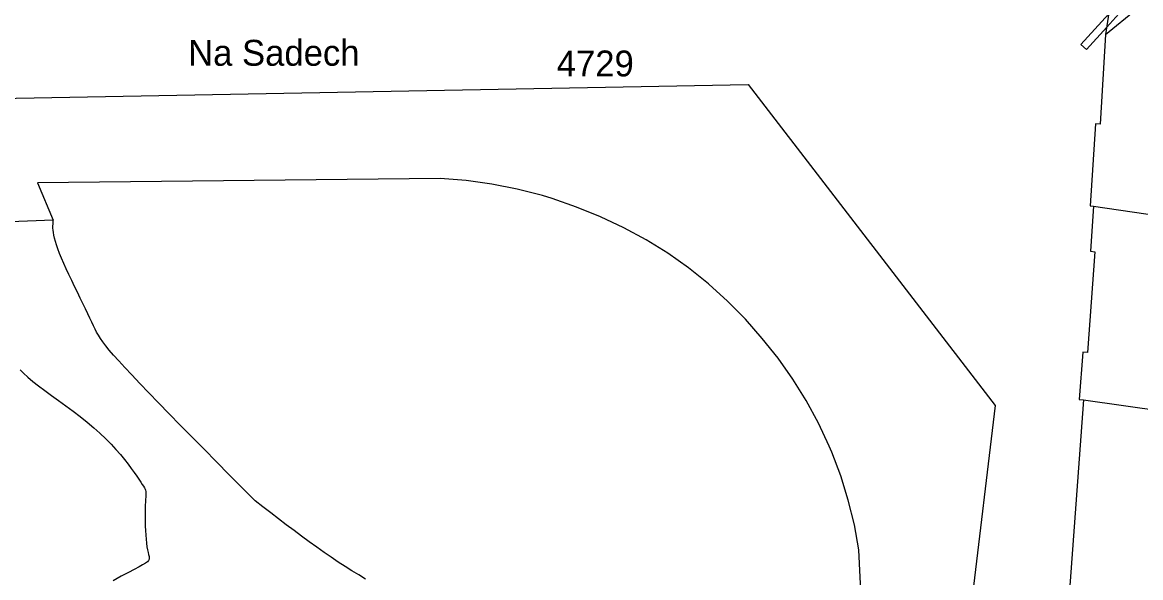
# Model space of a CAD drawing. Extents: x -756746 to -753363, y -1166406 to -1161727.
# Drawn here: x -755598 to -755524.6, y -1165901.3 to -1165864.8 of the extents above; entities that cross this region are included whole.
import ezdxf

# ---------------------------------------------------------------- set-up
doc = ezdxf.new("R2010")
doc.units = 0
for name, color, linetype in [('Hranice parcel', 7, 'Continuous'), ('Parcelní čísla', 7, 'Continuous'), ('Pop  PČ popisy', 7, 'Continuous'), ('Vnitřní kresba', 7, 'Continuous'), ('Věcná břemena k části', 7, 'Continuous')]:
    doc.layers.add(name, color=color, linetype=linetype)

msp = doc.modelspace()

# ---------------------------------------------------------------- linework, layer by layer
at = {"layer": 'Hranice parcel'}
for p, q in [((-755524.98, -1165852.76), (-755526.94, -1165865.58)), ((-755528.4, -1165889.58), (-755529.34, -1165902.39))]:
    msp.add_line(p, q, dxfattribs=at)
for points in [[(-755526.94, -1165865.58), (-755524.91, -1165863.93), (-755514.68, -1165865.47), (-755514.65, -1165865.28), (-755505.38, -1165866.67), (-755505.41, -1165866.86), (-755499.71, -1165867.72)], [(-755526.94, -1165865.58), (-755527.31, -1165871.47), (-755527.61, -1165871.45), (-755527.95, -1165876.84), (-755527.73, -1165876.86)], [(-755570.61, -1165875.05), (-755597.03, -1165875.33), (-755596, -1165877.79), (-755599.96, -1165877.94), (-755616.31, -1165878.17), (-755619.8, -1165878.3)], [(-755543.13, -1165899.43), (-755543.432, -1165897.787), (-755543.832, -1165896.165), (-755544.329, -1165894.57), (-755544.919, -1165893.008), (-755545.085, -1165892.617), (-755545.791, -1165891.103), (-755546.587, -1165889.634), (-755547.469, -1165888.216), (-755548.435, -1165886.853), (-755549.48, -1165885.55), (-755550.576, -1165884.289), (-755551.746, -1165883.095), (-755552.985, -1165881.974), (-755553.005, -1165881.957), (-755554.31, -1165880.913), (-755555.674, -1165879.949), (-755557.095, -1165879.069), (-755558.565, -1165878.275), (-755560.08, -1165877.57), (-755561.655, -1165876.917), (-755563.266, -1165876.358), (-755563.896, -1165876.167), (-755565.547, -1165875.741), (-755567.22, -1165875.411), (-755568.91, -1165875.181), (-755570.61, -1165875.05)], [(-755527.73, -1165876.86), (-755527.93, -1165879.82), (-755527.65, -1165879.85), (-755528.14, -1165886.48), (-755528.44, -1165886.46), (-755528.67, -1165889.56), (-755528.4, -1165889.58)], [(-755527.73, -1165876.86), (-755513.7, -1165878.92), (-755512.56, -1165879.09), (-755501.23, -1165880.64)], [(-755528.4, -1165889.58), (-755518.05, -1165891.05), (-755513.71, -1165891.67), (-755500.53, -1165893.51), (-755491.16, -1165894.88)], [(-755551.12, -1165952.84), (-755548.11, -1165931.42), (-755547.65, -1165927.51), (-755545.13, -1165927.48), (-755542.79, -1165906.58), (-755543.13, -1165899.43)]]:
    msp.add_lwpolyline(points, dxfattribs=at)
at = {"layer": 'Vnitřní kresba'}
msp.add_line((-755534.18, -1165889.96), (-755542.08, -1165955.59), dxfattribs=at)
for points in [[(-755841.65, -1165713.82), (-755776.03, -1165731.94), (-755617.2, -1165870.13), (-755550.39, -1165868.88), (-755534.18, -1165889.96)], [(-755582.76, -1165896.22), (-755583.609, -1165895.361), (-755584.462, -1165894.497), (-755585.293, -1165893.654), (-755586.107, -1165892.827), (-755586.907, -1165892.014), (-755587.668, -1165891.237), (-755588.394, -1165890.493), (-755589.088, -1165889.78), (-755589.726, -1165889.119), (-755590.313, -1165888.508), (-755590.847, -1165887.945), (-755591.31, -1165887.45), (-755591.706, -1165887.018), (-755592.043, -1165886.64), (-755592.321, -1165886.316), (-755592.552, -1165886.032), (-755592.744, -1165885.778), (-755592.902, -1165885.552), (-755593.035, -1165885.341), (-755593.152, -1165885.134), (-755593.258, -1165884.929), (-755593.36, -1165884.715), (-755593.47, -1165884.479), (-755593.59, -1165884.22), (-755593.728, -1165883.929), (-755593.885, -1165883.604), (-755594.053, -1165883.259), (-755594.231, -1165882.895), (-755594.417, -1165882.514), (-755594.604, -1165882.13), (-755594.789, -1165881.744), (-755594.973, -1165881.356), (-755595.147, -1165880.981), (-755595.31, -1165880.621), (-755595.46, -1165880.276), (-755595.59, -1165879.96), (-755595.7, -1165879.673), (-755595.791, -1165879.411), (-755595.862, -1165879.177), (-755595.918, -1165878.966), (-755595.96, -1165878.773), (-755595.989, -1165878.6), (-755596.007, -1165878.443), (-755596.017, -1165878.296), (-755596.019, -1165878.161), (-755596.016, -1165878.034), (-755596.009, -1165877.91), (-755596, -1165877.79)], [(-755598.17, -1165887.61), (-755597.952, -1165887.839), (-755597.67, -1165888.094), (-755597.338, -1165888.367), (-755596.963, -1165888.658), (-755596.547, -1165888.969), (-755596.107, -1165889.29), (-755595.649, -1165889.624), (-755595.173, -1165889.972), (-755594.7, -1165890.324), (-755594.232, -1165890.681), (-755593.773, -1165891.047), (-755593.34, -1165891.41), (-755592.936, -1165891.773), (-755592.556, -1165892.136), (-755592.21, -1165892.49), (-755591.892, -1165892.835), (-755591.597, -1165893.174), (-755591.333, -1165893.494), (-755591.094, -1165893.798), (-755590.878, -1165894.085), (-755590.689, -1165894.348), (-755590.523, -1165894.586), (-755590.38, -1165894.799), (-755590.26, -1165894.98), (-755590.162, -1165895.13), (-755590.083, -1165895.254), (-755590.022, -1165895.355), (-755589.977, -1165895.441), (-755589.946, -1165895.519), (-755589.927, -1165895.592), (-755589.918, -1165895.667), (-755589.916, -1165895.751), (-755589.921, -1165895.848), (-755589.929, -1165895.964), (-755589.94, -1165896.107), (-755589.95, -1165896.28), (-755589.958, -1165896.487), (-755589.964, -1165896.728), (-755589.968, -1165896.991), (-755589.968, -1165897.271), (-755589.965, -1165897.568), (-755589.958, -1165897.866), (-755589.947, -1165898.165), (-755589.931, -1165898.46), (-755589.911, -1165898.739), (-755589.887, -1165898.999), (-755589.856, -1165899.237), (-755589.82, -1165899.44), (-755589.779, -1165899.608), (-755589.74, -1165899.747), (-755589.71, -1165899.86), (-755589.696, -1165899.957), (-755589.706, -1165900.043), (-755589.747, -1165900.125), (-755589.826, -1165900.21), (-755589.954, -1165900.306), (-755590.133, -1165900.417), (-755590.373, -1165900.552), (-755590.685, -1165900.718), (-755591.07, -1165900.92), (-755591.534, -1165901.164), (-755592.075, -1165901.458)], [(-755575.51, -1165901.354), (-755575.952, -1165901.081), (-755576.397, -1165900.808), (-755576.84, -1165900.53), (-755577.293, -1165900.236), (-755577.761, -1165899.922), (-755578.233, -1165899.596), (-755578.714, -1165899.257), (-755579.207, -1165898.901), (-755579.701, -1165898.539), (-755580.201, -1165898.168), (-755580.711, -1165897.785), (-755581.218, -1165897.4), (-755581.729, -1165897.011), (-755582.247, -1165896.614), (-755582.76, -1165896.22)]]:
    msp.add_lwpolyline(points, dxfattribs=at)
at = {"layer": 'Věcná břemena k části'}
msp.add_lwpolyline([(-755526.73, -1165864.22), (-755528.57, -1165866.24), (-755528.2, -1165866.57), (-755526.87, -1165865.11), (-755525.87, -1165864.02)], dxfattribs=at)

# ---------------------------------------------------------------- texts
at = {"layer": 'Parcelní čísla'}
msp.add_text('4729', height=1.7, dxfattribs=at).set_placement((-755562.96, -1165868.34))
at = {"layer": 'Pop  PČ popisy'}
msp.add_text('Na Sadech', height=1.7, dxfattribs=at).set_placement((-755587.15, -1165867.64))

doc.saveas('drawing.dxf')
